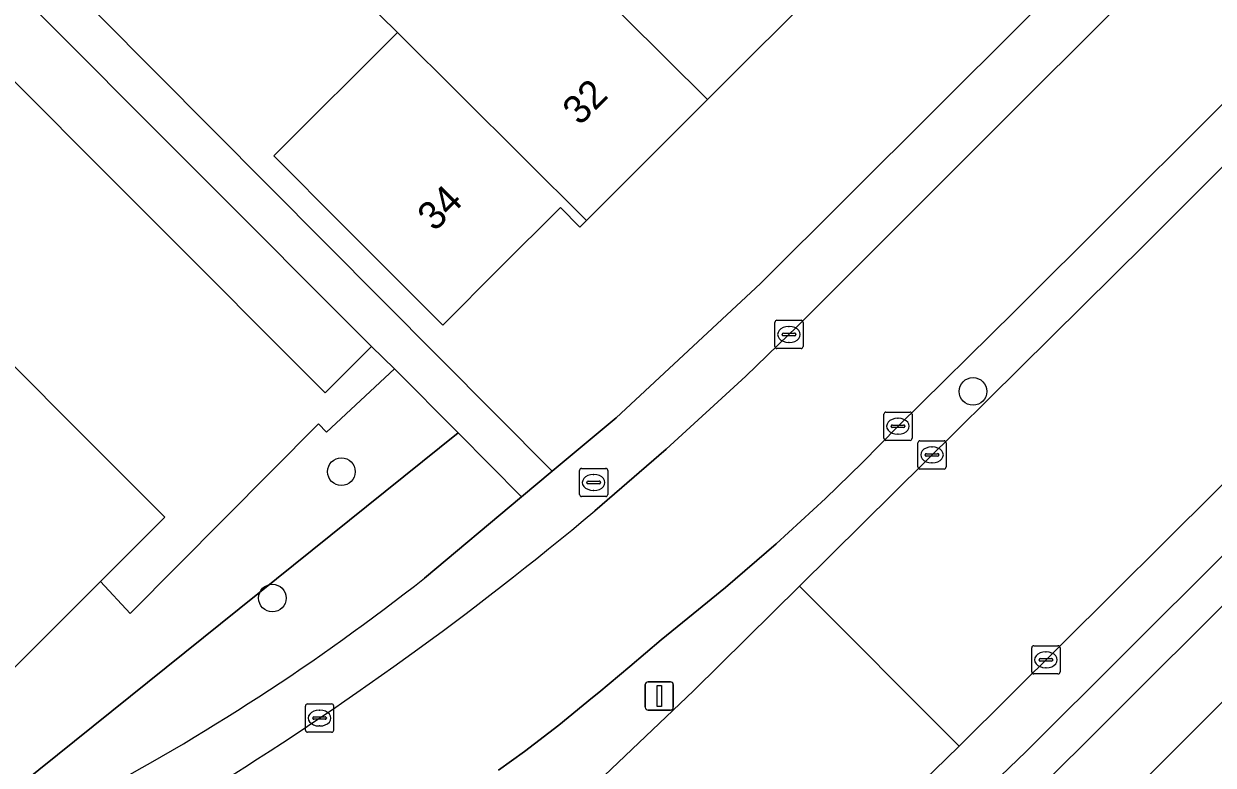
# Model space of a CAD drawing. Extents: x 159960 to 160866, y 382700 to 383354.
# Drawn here: x 160229.87 to 160271.97, y 383050.26 to 383076.5 of the extents above; entities that cross this region are included whole.
import ezdxf

# ---------------------------------------------------------------- set-up
doc = ezdxf.new("R2010")
doc.units = 0
for name, color, linetype in [('IMGEO_Berm_open', 7, 'Continuous'), ('IMGEO_Boom', 7, 'Continuous'), ('IMGEO_Brandkraan', 7, 'Continuous'), ('IMGEO_Erf', 7, 'Continuous'), ('IMGEO_Fietspad_open', 7, 'Continuous'), ('IMGEO_Groenvoorziening', 7, 'Continuous'), ('IMGEO_Kolk', 7, 'Continuous'), ('IMGEO_Lichtmast', 7, 'Continuous'), ('IMGEO_Pand', 7, 'Continuous'), ('IMGEO_Pand_nummerreeks', 7, 'Continuous'), ('IMGEO_Parkeervlak_open', 7, 'Continuous'), ('IMGEO_Rijbaan_lokaal_gesloten', 7, 'Continuous'), ('IMGEO_Verkeerseiland_open', 7, 'Continuous'), ('IMGEO_Voetpad_open', 7, 'Continuous')]:
    doc.layers.add(name, color=color, linetype=linetype)

msp = doc.modelspace()

# ---------------------------------------------------------------- linework, layer by layer
at = {"layer": 'IMGEO_Berm_open'}
for points in [[(160265.151, 383048.791), (160330.202, 383113.614), (160344.403, 383127.954)], [(160340.966, 383126.2), (160330.504, 383115.762), (160313.927, 383099.222), (160286.446, 383071.777), (160265.346, 383050.749), (160260.54, 383046.135), (160258.981, 383044.638), (160246.325, 383032.486), (160244.244, 383030.455)]]:
    msp.add_lwpolyline(points, dxfattribs=at)
at = {"layer": 'IMGEO_Boom'}
for centre in [(160263.464, 383063.487), (160241.111, 383060.648), (160238.668, 383056.175)]:
    msp.add_circle(centre, 0.489, dxfattribs=at)
at = {"layer": 'IMGEO_Brandkraan'}
for p, q in [((160249.536, 383059.84), (160249.536, 383060.692)), ((160249.611, 383060.766), (160250.463, 383060.766)), ((160250.024, 383060.546), (160250.049, 383060.546)), ((160250.537, 383060.692), (160250.537, 383059.84)), ((160249.795, 383060.26), (160249.795, 383060.272)), ((160250.233, 383060.223), (160249.835, 383060.223)), ((160249.838, 383060.309), (160250.236, 383060.309)), ((160250.279, 383060.272), (160250.279, 383060.26)), ((160250.463, 383059.766), (160249.611, 383059.766)), ((160250.047, 383059.986), (160250.022, 383059.986))]:
    msp.add_line(p, q, dxfattribs=at)
for points in [[(160249.536, 383059.84), (160249.536, 383060.692)], [(160249.611, 383060.766), (160250.463, 383060.766)], [(160250.537, 383060.692), (160250.537, 383059.84)], [(160250.463, 383059.766), (160249.611, 383059.766)]]:
    msp.add_lwpolyline(points, dxfattribs=at)
for centre, radius, start, end in [((160249.613, 383060.69), 0.0765, 91.552, 178.448), ((160249.613, 383060.69), 0.0765, 91.552, 178.448), ((160250.461, 383060.69), 0.0765, 1.552, 88.448), ((160250.461, 383060.69), 0.0765, 1.552, 88.448), ((160249.835, 383060.269), 0.0403, 85.8775, 175.7526), ((160249.832, 383060.259), 0.0366, 178.938, 274.7102), ((160250.236, 383060.266), 0.043, 264.8664, 352.4533), ((160250.24, 383060.271), 0.0386, 1.7309, 96.639), ((160249.613, 383059.842), 0.0765, 181.552, 268.448), ((160249.613, 383059.842), 0.0765, 181.552, 268.448), ((160250.461, 383059.842), 0.0765, 271.552, 358.448), ((160250.461, 383059.842), 0.0765, 271.552, 358.448)]:
    msp.add_arc(centre, radius, start, end, dxfattribs=at)
for centre, major_axis, ratio, start_param, end_param in [((160250.023, 383060.266), (-0.387, 0.002), 0.722429, 4.712389, 7.853982), ((160250.048, 383060.266), (-0.39, 0.002), 0.717154, 1.570796, 4.712389)]:
    msp.add_ellipse(centre, major_axis=major_axis, ratio=ratio, start_param=start_param, end_param=end_param, dxfattribs=at)
at = {"layer": 'IMGEO_Erf'}
for points in [[(160317.749, 383128.872), (160312.955, 383133.845), (160299.647, 383147.532), (160269.731, 383117.974), (160269.177, 383118.534), (160268.029, 383117.389), (160269.72, 383115.677), (160266.437, 383112.352), (160263.067, 383108.94), (160261.921, 383110.101), (160243.414, 383091.22), (160245.084, 383089.53), (160241.693, 383086.103), (160238.297, 383082.67), (160236.55, 383084.438), (160235.723, 383083.544), (160237.518, 383081.722), (160232.527, 383076.804), (160248.572, 383060.664), (160250.829, 383062.553), (160255.939, 383067.31)], [(160221.832, 383082.165), (160223.475, 383083.805), (160214.859, 383092.369), (160209.222, 383086.697), (160210.419, 383085.497), (160209.427, 383084.506), (160234.86, 383059.038), (160232.585, 383056.767), (160233.637, 383055.631), (160240.301, 383062.336), (160240.583, 383062.044), (160242.989, 383064.282), (160242.175, 383065.079), (160240.533, 383063.439)]]:
    msp.add_lwpolyline(points, close=True, dxfattribs=at)
msp.add_lwpolyline([(160258.292, 383078.039), (160254.069, 383073.818), (160249.788, 383069.541), (160249.551, 383069.305), (160248.859, 383069.997), (160246.695, 383067.836), (160244.694, 383065.836), (160241.16, 383069.373), (160238.717, 383071.819), (160243.09, 383076.187), (160241.855, 383077.413)], dxfattribs=at)
at = {"layer": 'IMGEO_Fietspad_open'}
for points in [[(160354.266, 383138.215), (160344.403, 383127.954), (160330.202, 383113.614), (160265.151, 383048.791), (160244.662, 383029.223), (160210.466, 382996.565), (160207.97, 382994.198), (160203.849, 382990.29), (160202.18, 382988.665), (160201.881, 382988.378)], [(160203.096, 382986.199), (160266.621, 383046.833), (160320.923, 383101.092)]]:
    msp.add_lwpolyline(points, dxfattribs=at)
at = {"layer": 'IMGEO_Groenvoorziening'}
msp.add_lwpolyline([(160225.225, 383045.944), (160245.237, 383062.018), (160242.989, 383064.282), (160240.583, 383062.044), (160240.301, 383062.336), (160233.637, 383055.631), (160232.585, 383056.767), (160228.075, 383052.263), (160223.445, 383047.733)], close=True, dxfattribs=at)
msp.add_lwpolyline([(160244.046, 383056.876), (160247.485, 383059.754), (160245.237, 383062.018), (160225.225, 383045.944), (160227.005, 383044.155)], dxfattribs=at)
msp.add_arc((160195.419, 383118.599), 78.577, 297.72746, 308.23212, dxfattribs=at)
at = {"layer": 'IMGEO_Kolk'}
for p, q in [((160256.525, 383066.003), (160257.377, 383066.003)), ((160256.45, 383065.077), (160256.45, 383065.929)), ((160256.938, 383065.783), (160256.963, 383065.783)), ((160257.451, 383065.929), (160257.451, 383065.077)), ((160256.709, 383065.497), (160256.709, 383065.509)), ((160257.147, 383065.46), (160256.749, 383065.46)), ((160256.752, 383065.546), (160257.15, 383065.546)), ((160256.961, 383065.223), (160256.936, 383065.223)), ((160257.193, 383065.509), (160257.193, 383065.497)), ((160257.377, 383065.003), (160256.525, 383065.003)), ((160260.307, 383061.83), (160260.307, 383062.682)), ((160260.382, 383062.756), (160261.234, 383062.756)), ((160261.308, 383062.682), (160261.308, 383061.83)), ((160260.566, 383062.25), (160260.566, 383062.262)), ((160261.004, 383062.213), (160260.606, 383062.213)), ((160260.609, 383062.299), (160261.007, 383062.299)), ((160260.795, 383062.536), (160260.82, 383062.536)), ((160261.05, 383062.262), (160261.05, 383062.25)), ((160260.818, 383061.976), (160260.793, 383061.976)), ((160261.234, 383061.756), (160260.382, 383061.756)), ((160261.512, 383060.816), (160261.512, 383061.668)), ((160261.587, 383061.742), (160262.439, 383061.742)), ((160262, 383061.522), (160262.025, 383061.522)), ((160262.513, 383061.668), (160262.513, 383060.816)), ((160261.771, 383061.236), (160261.771, 383061.248)), ((160262.209, 383061.199), (160261.811, 383061.199)), ((160261.814, 383061.285), (160262.212, 383061.285)), ((160262.023, 383060.962), (160261.998, 383060.962)), ((160262.255, 383061.248), (160262.255, 383061.236)), ((160262.439, 383060.742), (160261.587, 383060.742)), ((160265.544, 383053.564), (160265.544, 383054.416)), ((160265.619, 383054.49), (160266.471, 383054.49)), ((160266.032, 383054.27), (160266.057, 383054.27)), ((160266.545, 383054.416), (160266.545, 383053.564)), ((160265.803, 383053.984), (160265.803, 383053.996)), ((160266.241, 383053.947), (160265.843, 383053.947)), ((160265.846, 383054.033), (160266.244, 383054.033)), ((160266.287, 383053.996), (160266.287, 383053.984)), ((160266.471, 383053.49), (160265.619, 383053.49)), ((160266.055, 383053.71), (160266.03, 383053.71)), ((160239.835, 383051.504), (160239.835, 383052.356)), ((160239.91, 383052.43), (160240.762, 383052.43)), ((160240.323, 383052.21), (160240.348, 383052.21)), ((160240.836, 383052.356), (160240.836, 383051.504)), ((160240.094, 383051.924), (160240.094, 383051.936)), ((160240.532, 383051.887), (160240.134, 383051.887)), ((160240.137, 383051.973), (160240.535, 383051.973)), ((160240.578, 383051.936), (160240.578, 383051.924)), ((160240.762, 383051.43), (160239.91, 383051.43)), ((160240.346, 383051.65), (160240.321, 383051.65))]:
    msp.add_line(p, q, dxfattribs=at)
for points in [[(160256.525, 383066.003), (160257.377, 383066.003)], [(160256.45, 383065.077), (160256.45, 383065.929)], [(160257.451, 383065.929), (160257.451, 383065.077)], [(160257.377, 383065.003), (160256.525, 383065.003)], [(160260.307, 383061.83), (160260.307, 383062.682)], [(160260.382, 383062.756), (160261.234, 383062.756)], [(160261.308, 383062.682), (160261.308, 383061.83)], [(160261.234, 383061.756), (160260.382, 383061.756)], [(160261.512, 383060.816), (160261.512, 383061.668)], [(160261.587, 383061.742), (160262.439, 383061.742)], [(160262.513, 383061.668), (160262.513, 383060.816)], [(160262.439, 383060.742), (160261.587, 383060.742)], [(160265.544, 383053.564), (160265.544, 383054.416)], [(160265.619, 383054.49), (160266.471, 383054.49)], [(160266.545, 383054.416), (160266.545, 383053.564)], [(160266.471, 383053.49), (160265.619, 383053.49)], [(160239.835, 383051.504), (160239.835, 383052.356)], [(160239.91, 383052.43), (160240.762, 383052.43)], [(160240.836, 383052.356), (160240.836, 383051.504)], [(160240.762, 383051.43), (160239.91, 383051.43)]]:
    msp.add_lwpolyline(points, dxfattribs=at)
for centre, radius, start, end in [((160256.527, 383065.927), 0.0765, 91.552, 178.448), ((160256.527, 383065.927), 0.0765, 91.552, 178.448), ((160257.375, 383065.927), 0.0765, 1.552, 88.448), ((160257.375, 383065.927), 0.0765, 1.552, 88.448), ((160256.749, 383065.506), 0.0403, 85.8775, 175.7526), ((160256.746, 383065.496), 0.0366, 178.938, 274.7102), ((160257.15, 383065.503), 0.043, 264.8664, 352.4533), ((160257.154, 383065.508), 0.0386, 1.7309, 96.639), ((160256.527, 383065.079), 0.0765, 181.552, 268.448), ((160256.527, 383065.079), 0.0765, 181.552, 268.448), ((160257.375, 383065.079), 0.0765, 271.552, 358.448), ((160257.375, 383065.079), 0.0765, 271.552, 358.448), ((160260.384, 383062.68), 0.0765, 91.552, 178.448), ((160260.384, 383062.68), 0.0765, 91.552, 178.448), ((160261.232, 383062.68), 0.0765, 1.552, 88.448), ((160261.232, 383062.68), 0.0765, 1.552, 88.448), ((160260.606, 383062.259), 0.0403, 85.8775, 175.7526), ((160260.603, 383062.249), 0.0366, 178.938, 274.7102), ((160261.007, 383062.256), 0.043, 264.8664, 352.4533), ((160261.011, 383062.261), 0.0386, 1.7309, 96.639), ((160260.384, 383061.832), 0.0765, 181.552, 268.448), ((160260.384, 383061.832), 0.0765, 181.552, 268.448), ((160261.232, 383061.832), 0.0765, 271.552, 358.448), ((160261.232, 383061.832), 0.0765, 271.552, 358.448), ((160261.589, 383061.666), 0.0765, 91.552, 178.448), ((160261.589, 383061.666), 0.0765, 91.552, 178.448), ((160262.437, 383061.666), 0.0765, 1.552, 88.448), ((160262.437, 383061.666), 0.0765, 1.552, 88.448), ((160261.811, 383061.245), 0.0403, 85.8775, 175.7526), ((160261.808, 383061.235), 0.0366, 178.938, 274.7102), ((160262.212, 383061.242), 0.043, 264.8664, 352.4533), ((160262.216, 383061.247), 0.0386, 1.7309, 96.639), ((160261.589, 383060.818), 0.0765, 181.552, 268.448), ((160261.589, 383060.818), 0.0765, 181.552, 268.448), ((160262.437, 383060.818), 0.0765, 271.552, 358.448), ((160262.437, 383060.818), 0.0765, 271.552, 358.448), ((160265.621, 383054.414), 0.0765, 91.552, 178.448), ((160265.621, 383054.414), 0.0765, 91.552, 178.448), ((160266.469, 383054.414), 0.0765, 1.552, 88.448), ((160266.469, 383054.414), 0.0765, 1.552, 88.448), ((160265.843, 383053.993), 0.0403, 85.8775, 175.7526), ((160265.84, 383053.983), 0.0366, 178.938, 274.7102), ((160266.244, 383053.99), 0.043, 264.8664, 352.4533), ((160266.248, 383053.995), 0.0386, 1.7309, 96.639), ((160265.621, 383053.566), 0.0765, 181.552, 268.448), ((160265.621, 383053.566), 0.0765, 181.552, 268.448), ((160266.469, 383053.566), 0.0765, 271.552, 358.448), ((160266.469, 383053.566), 0.0765, 271.552, 358.448), ((160239.912, 383052.354), 0.0765, 91.552, 178.448), ((160239.912, 383052.354), 0.0765, 91.552, 178.448), ((160240.76, 383052.354), 0.0765, 1.552, 88.448), ((160240.76, 383052.354), 0.0765, 1.552, 88.448), ((160240.134, 383051.933), 0.0403, 85.8775, 175.7526), ((160240.131, 383051.923), 0.0366, 178.938, 274.7102), ((160240.535, 383051.93), 0.043, 264.8664, 352.4533), ((160240.539, 383051.935), 0.0386, 1.7309, 96.639), ((160239.912, 383051.506), 0.0765, 181.552, 268.448), ((160239.912, 383051.506), 0.0765, 181.552, 268.448), ((160240.76, 383051.506), 0.0765, 271.552, 358.448), ((160240.76, 383051.506), 0.0765, 271.552, 358.448)]:
    msp.add_arc(centre, radius, start, end, dxfattribs=at)
for centre, major_axis, ratio, start_param, end_param in [((160256.937, 383065.503), (-0.387, 0.002), 0.722429, 4.712389, 7.853982), ((160256.962, 383065.503), (-0.39, 0.002), 0.717154, 1.570796, 4.712389), ((160260.794, 383062.256), (-0.387, 0.002), 0.722429, 4.712389, 7.853982), ((160260.819, 383062.256), (-0.39, 0.002), 0.717154, 1.570796, 4.712389), ((160261.999, 383061.242), (-0.387, 0.002), 0.722429, 4.712389, 7.853982), ((160262.024, 383061.242), (-0.39, 0.002), 0.717154, 1.570796, 4.712389), ((160266.031, 383053.99), (-0.387, 0.002), 0.722429, 4.712389, 7.853982), ((160266.056, 383053.99), (-0.39, 0.002), 0.717154, 1.570796, 4.712389), ((160240.322, 383051.93), (-0.387, 0.002), 0.722429, 4.712389, 7.853982), ((160240.347, 383051.93), (-0.39, 0.002), 0.717154, 1.570796, 4.712389)]:
    msp.add_ellipse(centre, major_axis=major_axis, ratio=ratio, start_param=start_param, end_param=end_param, dxfattribs=at)
at = {"layer": 'IMGEO_Lichtmast'}
for p, q in [((160251.866, 383052.313), (160251.866, 383053.113)), ((160251.866, 383053.113), (160251.866, 383052.313)), ((160251.966, 383053.213), (160252.756, 383053.213)), ((160252.756, 383053.213), (160251.966, 383053.213)), ((160252.856, 383053.113), (160252.856, 383052.313)), ((160252.856, 383052.313), (160252.856, 383053.113)), ((160252.756, 383052.213), (160251.966, 383052.213)), ((160251.966, 383052.213), (160252.756, 383052.213))]:
    msp.add_line(p, q, dxfattribs=at)
msp.add_lwpolyline([(160252.286, 383053.088), (160252.436, 383053.088), (160252.436, 383052.338), (160252.286, 383052.338), (160252.286, 383053.088)], dxfattribs=at)
for centre, start, end in [((160251.966, 383053.113), 90, 180), ((160251.966, 383053.113), 90, 180), ((160252.756, 383053.113), 0, 90), ((160252.756, 383053.113), 360, 90), ((160251.966, 383052.313), 180, 270), ((160251.966, 383052.313), 180, 270), ((160252.756, 383052.313), 270, 0), ((160252.756, 383052.313), 270, 0)]:
    msp.add_arc(centre, 0.1, start, end, dxfattribs=at)
at = {"layer": 'IMGEO_Pand'}
for points in [[(160232.585, 383056.767), (160234.86, 383059.038), (160209.427, 383084.506), (160210.419, 383085.497), (160209.222, 383086.697), (160208.109, 383085.586), (160209.034, 383084.66), (160202.369, 383078.004), (160204.972, 383075.397), (160207.068, 383073.298), (160212.409, 383067.95), (160214.556, 383065.801), (160222.624, 383057.722), (160224.716, 383055.626), (160228.075, 383052.263)], [(160240.533, 383063.439), (160242.175, 383065.079), (160223.475, 383083.805), (160221.832, 383082.165)], [(160258.292, 383078.039), (160252.453, 383083.922), (160248.186, 383079.658), (160254.069, 383073.818)], [(160249.788, 383069.541), (160254.069, 383073.818), (160248.186, 383079.658), (160246.119, 383081.71), (160241.855, 383077.413), (160243.09, 383076.187)], [(160249.788, 383069.541), (160243.09, 383076.187), (160238.717, 383071.819), (160241.16, 383069.373), (160244.694, 383065.836), (160246.695, 383067.836), (160248.859, 383069.997), (160249.551, 383069.305)]]:
    msp.add_lwpolyline(points, close=True, dxfattribs=at)
at = {"layer": 'IMGEO_Parkeervlak_open'}
for points in [[(160341.562, 383129.426), (160330.605, 383118.522), (160329.197, 383117.105), (160311.713, 383099.5), (160308.497, 383096.209), (160286.618, 383074.417), (160262.97, 383050.94), (160262.093, 383050.07), (160241.075, 383030.001)], [(160244.244, 383030.455), (160246.325, 383032.486), (160258.981, 383044.638), (160257.959, 383045.723), (160259.493, 383047.217), (160260.54, 383046.135), (160265.346, 383050.749), (160286.446, 383071.777), (160313.927, 383099.222)]]:
    msp.add_lwpolyline(points, dxfattribs=at)
at = {"layer": 'IMGEO_Rijbaan_lokaal_gesloten'}
for points in [[(160326.53, 383125.733), (160323.63, 383122.827), (160317.799, 383116.986), (160308.34, 383107.547), (160303.301, 383102.567), (160299.87, 383099.011), (160287.105, 383086.228), (160269.578, 383068.725), (160257.319, 383056.597), (160262.97, 383050.94), (160286.618, 383074.417), (160308.497, 383096.209), (160311.713, 383099.5), (160329.197, 383117.105)], [(160246.666, 383050.082), (160247.59, 383050.744), (160248.809, 383051.683), (160250, 383052.657), (160250.217, 383052.829), (160251.322, 383053.759), (160252.423, 383054.693), (160253.564, 383055.617), (160254.7, 383056.547), (160256.492, 383058.098), (160258.244, 383059.694), (160259.545, 383060.959), (160260.81, 383062.259), (160264.932, 383066.316), (160275.283, 383076.626), (160285.724, 383087.065)], [(160273.778, 383082.303), (160270.531, 383079.062), (160265.15, 383073.689), (160262.533, 383071.075), (160257.177, 383065.727), (160256.949, 383065.499), (160255.429, 383064.031), (160252.607, 383061.442), (160250.076, 383059.259)]]:
    msp.add_lwpolyline(points, dxfattribs=at)
msp.add_lwpolyline([(160241.075, 383030.001), (160262.093, 383050.07), (160262.97, 383050.94), (160257.319, 383056.597), (160253.577, 383052.895), (160239.281, 383039.309), (160237.264, 383037.374), (160230.481, 383031.072), (160229.941, 383030.558), (160214.674, 383015.938), (160214.488, 383015.79), (160200.211, 383002.11), (160205.776, 382996.262), (160205.896, 382996.376), (160213.006, 383003.15), (160228.63, 383017.988), (160234.099, 383023.201)], close=True, dxfattribs=at)
msp.add_arc((160175.08, 383148.771), 116.777, 301.64329, 309.95764, dxfattribs=at)
at = {"layer": 'IMGEO_Verkeerseiland_open'}
for points in [[(160322.474, 383123.785), (160315.589, 383116.881), (160309.183, 383110.548), (160302.578, 383103.945), (160298.008, 383099.331), (160294.588, 383095.902), (160285.724, 383087.065), (160275.283, 383076.626), (160264.932, 383066.316), (160260.81, 383062.259), (160259.545, 383060.959), (160258.244, 383059.694), (160256.492, 383058.098), (160254.7, 383056.547), (160253.564, 383055.617), (160252.423, 383054.693), (160251.322, 383053.759), (160250.217, 383052.829), (160250, 383052.657), (160248.809, 383051.683), (160247.59, 383050.744), (160246.666, 383050.082)], [(160229.941, 383030.558), (160230.481, 383031.072), (160237.264, 383037.374), (160239.281, 383039.309), (160253.577, 383052.895), (160257.319, 383056.597), (160269.578, 383068.725), (160287.105, 383086.228), (160299.87, 383099.011), (160303.301, 383102.567), (160308.34, 383107.547), (160317.799, 383116.986)]]:
    msp.add_lwpolyline(points, dxfattribs=at)
at = {"layer": 'IMGEO_Voetpad_open'}
for points in [[(160337.405, 383155.839), (160336.194, 383157.057), (160333.148, 383153.955), (160322.256, 383143.204), (160314.099, 383134.997), (160312.955, 383133.845), (160317.749, 383128.872), (160255.939, 383067.31), (160250.829, 383062.553), (160248.572, 383060.664), (160247.485, 383059.754), (160244.046, 383056.876)], [(160359.534, 383140.192), (160355.084, 383135.582), (160349.301, 383129.494), (160346.069, 383126.243), (160333.013, 383113.184), (160320.923, 383101.092), (160266.621, 383046.833), (160203.096, 382986.199), (160209.403, 382984.888)], [(160223.475, 383083.805), (160242.175, 383065.079), (160242.989, 383064.282), (160245.237, 383062.018), (160247.485, 383059.754), (160248.572, 383060.664), (160232.527, 383076.804), (160230.732, 383078.626), (160235.723, 383083.544), (160236.55, 383084.438), (160239.968, 383087.815), (160243.414, 383091.22), (160261.921, 383110.101)], [(160250.076, 383059.259), (160252.607, 383061.442), (160255.429, 383064.031), (160256.949, 383065.499), (160257.177, 383065.727), (160262.533, 383071.075), (160265.15, 383073.689), (160270.531, 383079.062), (160273.778, 383082.303)]]:
    msp.add_lwpolyline(points, dxfattribs=at)
for centre, radius, start, end in [((160175.08, 383148.771), 116.777, 301.64329, 309.95764), ((160195.419, 383118.599), 78.577, 297.72746, 308.23212)]:
    msp.add_arc(centre, radius, start, end, dxfattribs=at)

# ---------------------------------------------------------------- texts
at = {"layer": 'IMGEO_Pand_nummerreeks'}
for s, rotation, p in [('32', 44.9731, (160249.547, 383072.864)), ('34', 44.9725, (160244.411, 383069.115))]:
    msp.add_text(s, height=1, rotation=rotation, dxfattribs=at).set_placement(p)

doc.saveas('drawing.dxf')
